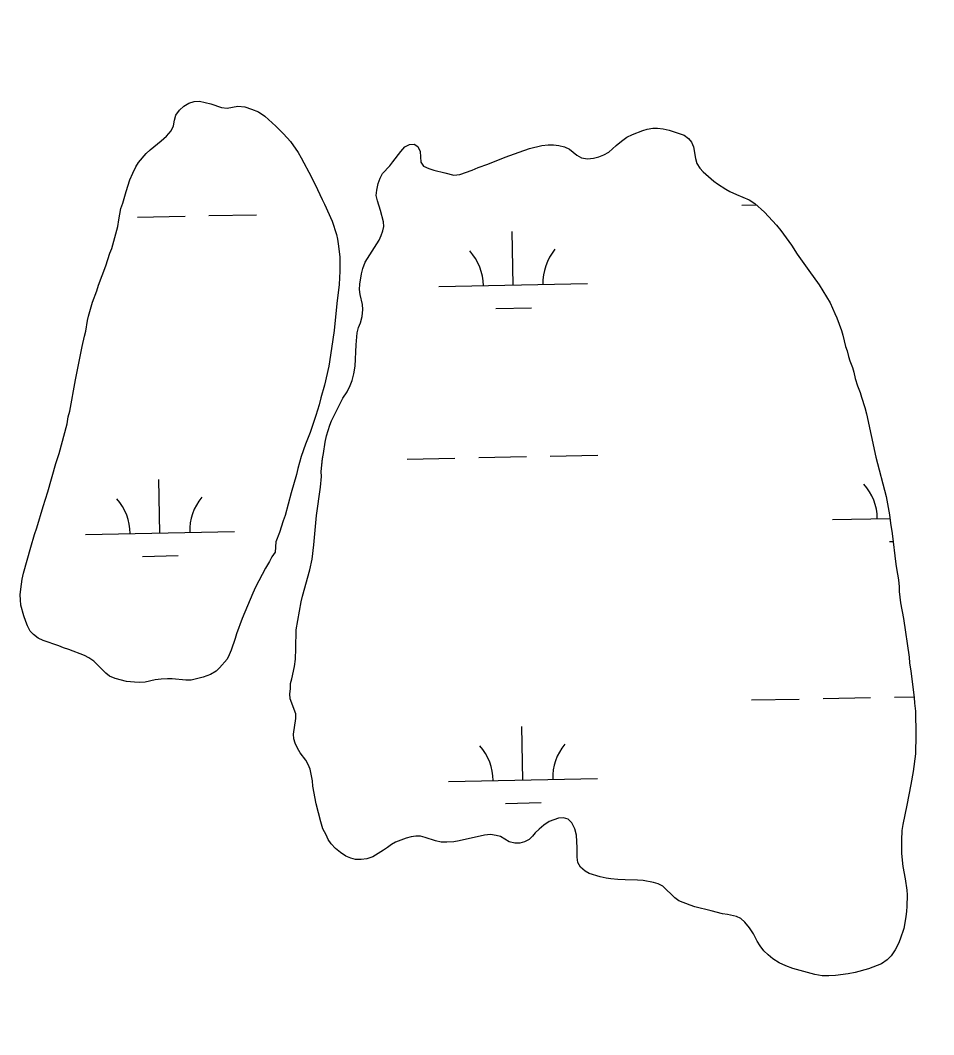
# Model space of a CAD drawing. Extents: x 3989314 to 4027622, y 243956 to 270014.
# Drawn here: x 4003303 to 4003916, y 253375 to 254057 of the extents above; entities that cross this region are included whole.
import ezdxf

# ---------------------------------------------------------------- set-up
doc = ezdxf.new("R2010")
doc.units = 0
for name, color, linetype in [('V-GRID-MAJR', 7, 'Continuous'), ('V-RIVR-EDGE', 7, 'Continuous'), ('V-WETL-SWMP', 7, 'Continuous')]:
    doc.layers.add(name, color=color, linetype=linetype)

msp = doc.modelspace()

# ---------------------------------------------------------------- linework, layer by layer
at = {"layer": 'V-GRID-MAJR'}
msp.add_spline([(4004252.853, 249607.957), (4004133.032, 255664.571), (4004013.15, 261724.27000000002), (4003893.269, 267783.95900000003), (4003893.208, 267787.051)], degree=3, dxfattribs=at)
at = {"layer": 'V-RIVR-EDGE'}
for points in [[(4003302.791, 253674.521), (4003303.864, 253681.196), (4003304.6610000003, 253685.302), (4003309.531, 253702.749), (4003312.0270000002, 253711.21300000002), (4003313.6, 253715.829), (4003317.809, 253730.19400000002), (4003321.086, 253740.068), (4003326.478, 253758.923), (4003328.579, 253765.72100000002), (4003333.98, 253785.73200000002), (4003334.654, 253790.354), (4003335.704, 253794.073), (4003339.7, 253815.252), (4003344.089, 253837.583), (4003345.549, 253844.64), (4003346.469, 253847.977), (4003347.673, 253855.165), (4003348.3340000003, 253858.116), (4003351.095, 253867.48), (4003353.843, 253875.043), (4003355.025, 253878.76200000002), (4003359.867, 253891.839), (4003362.75, 253900.428), (4003363.926, 253903.377), (4003368.136, 253918.385), (4003368.679, 253922.749), (4003370.143, 253930.45200000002), (4003371.452, 253934.04), (4003373.559, 253941.736), (4003376.054, 253949.56), (4003378.012, 253954.174), (4003380.095, 253958.401), (4003381.9110000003, 253961.215), (4003387.093, 253967.351), (4003389.679, 253969.902), (4003397.044, 253975.89500000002), (4003400.663, 253979.083), (4003403.77, 253982.532), (4003405.3340000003, 253985.862), (4003406.002, 253989.715), (4003406.923, 253993.049), (4003409.387, 253996.50400000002), (4003412.363, 253999.18300000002), (4003415.716, 254001.21600000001), (4003419.3200000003, 254002.22), (4003422.92, 254002.453), (4003426.642, 254001.659), (4003430.492, 254000.604), (4003437.67, 253998.245), (4003441.522, 253997.706), (4003448.6, 253999.201), (4003453.3540000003, 253998.783), (4003457.841, 253997.212), (4003462.455, 253995.255), (4003466.805, 253992.527), (4003474.213, 253985.668), (4003479.3200000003, 253980.49300000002), (4003483.914, 253975.45), (4003489.132, 253967.96300000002), (4003491.166, 253964.479), (4003498.148, 253951.32700000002), (4003502.207, 253943.203), (4003505.2460000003, 253936.372), (4003506.895, 253933.278), (4003511.9590000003, 253921.807), (4003514.855, 253912.79200000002), (4003515.609, 253909.83000000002), (4003516.346, 253905.073), (4003517.069, 253897.612), (4003517.137, 253888.359), (4003516.6920000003, 253879.36800000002), (4003515.066, 253866.527), (4003513.274, 253848.29), (4003511.6520000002, 253836.22100000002), (4003509.776, 253824.412), (4003506.866, 253811.709), (4003504.367, 253803.244), (4003503.308, 253798.497), (4003501.076, 253791.315), (4003497.146, 253779.903), (4003494.14, 253771.95500000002), (4003491.256, 253763.749), (4003488.8910000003, 253755.669), (4003488.094, 253751.563), (4003484.543, 253739.377), (4003480.4590000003, 253723.983), (4003479.15, 253720.521), (4003476.529, 253712.571), (4003474.174, 253706.419), (4003473.615, 253699.48200000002), (4003471.538, 253696.283), (4003469.844, 253693.082), (4003467.245, 253688.73), (4003460.481, 253675.924), (4003458.654, 253671.951), (4003451.474, 253654.908), (4003447.679, 253644.524), (4003446.8880000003, 253641.44400000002), (4003444.1380000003, 253633.625), (4003442.8310000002, 253630.42)], [(4003484.055, 253607.625), (4003484.08, 253611.226), (4003484.87, 253614.306), (4003486.597, 253622.65), (4003487.271, 253627.401), (4003487.576, 253634.727), (4003487.787, 253647.193), (4003491.254, 253665.938), (4003492.18, 253669.91700000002), (4003496.923, 253687.495), (4003498.512, 253694.684), (4003499.733, 253704.445), (4003501.5330000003, 253724.101), (4003504.228, 253743.10700000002), (4003504.791, 253750.301), (4003504.685, 253753.517), (4003505.512, 253762.25100000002), (4003506.1780000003, 253765.719), (4003507.257, 253773.423), (4003508.185, 253777.661), (4003510.415, 253784.71600000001), (4003511.593, 253787.663), (4003517.065, 253798.81), (4003519.2770000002, 253802.91), (4003522.005, 253807.133), (4003524.09, 253811.49000000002), (4003525.396, 253814.824), (4003526.5840000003, 253819.315), (4003527.5160000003, 253824.32200000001), (4003528.126, 253838.845), (4003528.8200000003, 253846.809), (4003529.744, 253850.402), (4003530.924, 253853.609), (4003532.1070000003, 253857.842), (4003532.523, 253862.46600000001), (4003532.29, 253865.81100000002), (4003530.791, 253872.506), (4003530.426, 253875.85), (4003530.58, 253879.575), (4003531.782, 253886.381), (4003532.705, 253889.975), (4003534.276, 253894.333), (4003543.63, 253909.18300000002), (4003544.934, 253912.132), (4003546.112, 253915.337), (4003546.644, 253918.291), (4003546.409, 253921.377), (4003544.531, 253928.973), (4003542.517, 253935.543), (4003541.6410000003, 253939.018), (4003541.921, 253942.746), (4003542.849, 253947.108), (4003544.289, 253950.698), (4003545.852, 253953.901), (4003550.642, 253959.011), (4003552.843, 253961.698), (4003558.031, 253968.733), (4003560.882, 253971.799), (4003563.9760000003, 253973.449), (4003567.063, 253973.687), (4003569.623, 253971.999), (4003571.142, 253968.647), (4003571.4820000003, 253961.446), (4003573.393, 253958.864), (4003576.852, 253957.17), (4003580.186, 253956.119), (4003587.633, 253954.399), (4003593.789, 253952.687), (4003597.6520000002, 253953.303), (4003606.1550000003, 253956.20500000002), (4003610.022, 253957.85), (4003616.463, 253960.121), (4003628.191, 253964.93), (4003637.598, 253968.33800000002), (4003644.555, 253970.60700000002), (4003652.923, 253972.737), (4003657.04, 253973.093), (4003660.769, 253973.198), (4003664.365, 253972.79), (4003668.086, 253971.73500000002), (4003671.419, 253970.30000000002), (4003676.403, 253966.154), (4003679.477, 253964.46300000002), (4003683.586, 253963.66400000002), (4003687.573, 253964.152), (4003691.18, 253965.157), (4003694.5300000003, 253966.421), (4003697.8850000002, 253968.198), (4003702.671, 253972.794), (4003706.29, 253975.598), (4003710.0360000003, 253978.402), (4003713.773, 253980.17500000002), (4003720.605, 253982.831), (4003723.696, 253983.71), (4003727.3000000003, 253984.457), (4003730.643, 253984.437), (4003734.237, 253983.89800000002), (4003738.345, 253982.97100000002), (4003745.145, 253980.869), (4003748.35, 253979.563), (4003751.42, 253977.35700000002)], [(4003751.42, 253977.35700000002), (4003753.4590000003, 253975.03100000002), (4003754.725, 253971.809), (4003755.958, 253963.959), (4003756.966, 253960.611), (4003758.9990000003, 253957.383), (4003761.299, 253955.054), (4003768.455, 253948.71), (4003770.886, 253946.893), (4003776.389, 253943.258), (4003779.207, 253941.69700000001), (4003783.694, 253939.866), (4003792.1520000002, 253936.084), (4003795.865, 253933.747), (4003802.511, 253927.918), (4003810.4250000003, 253919.253), (4003813.355, 253915.634), (4003820.619, 253905.816), (4003824.435, 253899.75), (4003832.205, 253888.77300000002), (4003839.082, 253879.08800000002), (4003846.457, 253867.085), (4003849.623, 253859.736), (4003851.02, 253856.9), (4003854.049, 253848.394), (4003855.055, 253845.17500000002), (4003856.933, 253837.579), (4003857.9420000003, 253834.616), (4003858.819, 253831.009), (4003859.826, 253827.919), (4003861.596, 253823.409), (4003862.474, 253820.316), (4003863.347, 253816.06900000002), (4003864.856, 253811.174), (4003866.628, 253806.793), (4003867.506, 253803.574), (4003869.776, 253796.617), (4003870.904, 253792.367), (4003877.267, 253763.275), (4003884.0360000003, 253736.87900000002), (4003886.268, 253724.52300000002), (4003887.001, 253718.863), (4003888.242, 253711.91400000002), (4003890.548, 253691.46), (4003891.171, 253688.499), (4003892.4080000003, 253680.78), (4003892.8910000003, 253676.147), (4003892.8710000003, 253672.934), (4003893.85, 253665.47100000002), (4003895.836, 253654.92), (4003899.521, 253628.929), (4003899.881, 253625.07), (4003900.745, 253619.537), (4003902.941, 253601.65600000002), (4003903.1720000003, 253597.924), (4003903.781, 253592.52300000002), (4003904.061, 253576.582), (4003903.85, 253563.98500000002), (4003902.228, 253552.043), (4003900.756, 253543.181), (4003898.095, 253529.445), (4003895.31, 253516.479), (4003894.769, 253512.371), (4003894.339, 253505.817), (4003894.54, 253496.94700000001), (4003895.38, 253488.071), (4003896.998, 253479.96300000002), (4003898.103, 253472.242), (4003898.341, 253469.15600000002), (4003898.032, 253461.316), (4003897.753, 253458.234), (4003897.344, 253454.38), (4003896.006, 253446.419), (4003893.5160000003, 253439.237), (4003892.34, 253436.41700000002), (4003890.127, 253432.19), (4003887.5300000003, 253428.223), (4003884.8140000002, 253425.413), (4003881.066, 253422.736), (4003872.305, 253419.453), (4003863.29, 253416.94), (4003858.657, 253415.943), (4003850.037, 253414.843), (4003845.664, 253414.616), (4003841.038, 253414.77300000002), (4003836.1580000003, 253415.576), (4003821.531, 253419.66), (4003816.788, 253421.489), (4003812.3000000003, 253423.44700000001), (4003808.075, 253426.046), (4003804.881, 253428.765), (4003802.071, 253431.612), (4003799.394, 253434.844), (4003797.485, 253438.06900000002), (4003795.075, 253442.84100000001), (4003792.273, 253446.97400000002), (4003789.215, 253450.84900000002), (4003786.5330000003, 253453.31100000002), (4003783.7120000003, 253454.613), (4003777.5500000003, 253455.81100000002), (4003774.2120000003, 253456.348)], [(4003442.8310000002, 253630.42), (4003441.399, 253627.602), (4003436.347, 253621.597), (4003434.15, 253619.553), (4003430.281, 253617.265), (4003425.255, 253615.5), (4003417.276, 253613.497), (4003413.805, 253613.391), (4003404.429, 253614.22400000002), (4003401.345, 253614.245), (4003397.103, 253614.015), (4003393.116, 253613.528), (4003386.296, 253612.03100000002), (4003382.5670000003, 253611.797), (4003379.2260000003, 253611.949), (4003373.8340000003, 253612.498), (4003366.1380000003, 253614.603), (4003362.42, 253616.172), (4003359.991, 253618.11500000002), (4003351.949, 253626.135), (4003348.494, 253628.47), (4003345.549, 253630.033), (4003335.166, 253633.957), (4003331.446, 253635.136), (4003328.37, 253636.443), (4003317.858, 253640.111), (4003314.526, 253641.544), (4003311.329, 253644.008), (4003309.031, 253646.337), (4003307.255, 253649.945), (4003306.119, 253652.782), (4003304.8570000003, 253656.644), (4003302.977, 253663.853), (4003302.617, 253667.454), (4003302.5100000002, 253670.796), (4003302.791, 253674.521)], [(4003774.2120000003, 253456.348), (4003766.64, 253458.45500000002), (4003755.6040000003, 253461.097), (4003752.396, 253462.14800000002), (4003744.96, 253465.152), (4003742.275, 253467.227), (4003734.1, 253474.995), (4003730.897, 253476.429), (4003727.816, 253477.348), (4003720.884, 253478.679), (4003717.032, 253479.09100000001), (4003708.805, 253479.144), (4003703.92, 253479.435), (4003699.169, 253479.853), (4003696.0870000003, 253480.385), (4003692.1070000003, 253481.313), (4003684.667, 253483.545), (4003681.847, 253484.979), (4003678.781, 253487.699), (4003677.13, 253490.922), (4003676.512, 253494.39800000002), (4003676.682, 253500.695), (4003676.096, 253509.31100000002), (4003675.095, 253513.56100000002), (4003673.063, 253517.429), (4003670.509, 253520.016), (4003667.431, 253520.938), (4003664.089, 253520.70200000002), (4003657.775, 253518.431), (4003654.1580000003, 253515.883), (4003651.055, 253513.204), (4003648.469, 253510.78), (4003646.525, 253508.478), (4003644.326, 253506.307), (4003641.2290000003, 253504.65600000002), (4003638.012, 253503.907), (4003634.667, 253503.80000000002), (4003630.819, 253504.853), (4003625.058, 253508.234), (4003622.105, 253509.024), (4003618.252, 253509.692), (4003614.265, 253509.334), (4003597.273, 253505.461), (4003593.67, 253504.84), (4003589.04, 253504.486), (4003585.312, 253504.64), (4003581.333, 253505.43600000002), (4003574.5360000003, 253507.66700000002), (4003571.327, 253508.459), (4003568.113, 253508.609), (4003565.0270000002, 253508.11500000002), (4003561.679, 253507.237), (4003554.59, 253504.584), (4003551.881, 253502.932), (4003549.167, 253500.892), (4003546.4560000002, 253499.11000000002), (4003539.228, 253494.66), (4003535.235, 253493.4), (4003531.503, 253492.782), (4003527.776, 253492.806), (4003524.44, 253493.728), (4003521.108, 253495.16400000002), (4003517.653, 253497.62900000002), (4003514.329, 253500.222), (4003511.392, 253503.32700000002), (4003509.225, 253506.297), (4003507.9620000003, 253509.389), (4003505.8030000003, 253513.518), (4003504.292, 253518.283), (4003501.1580000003, 253530.38700000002), (4003498.9220000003, 253542.229), (4003498.688, 253545.829), (4003497.197, 253553.679), (4003495.934, 253556.774), (4003494.41, 253559.61000000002), (4003490.455, 253564.521), (4003488.6780000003, 253567.747), (4003487.1580000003, 253570.97), (4003486.275, 253573.934), (4003486.04, 253577.02000000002), (4003487.6520000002, 253587.551), (4003487.543, 253590.764), (4003483.883, 253600.943), (4003483.519, 253604.158), (4003484.055, 253607.625)]]:
    msp.add_lwpolyline(points, dxfattribs=at)
at = {"layer": 'V-WETL-SWMP'}
for p, q in [((4003787.1007581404, 253932.71043217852), (4003796.8249236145, 253932.9042252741)), ((4003381.2733405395, 253924.62268914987), (4003413.266987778, 253925.2602912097)), ((4003429.2638113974, 253925.5790922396), (4003461.2574586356, 253926.21669429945)), ((4003633.5504859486, 253878.8982501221), (4003632.833183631, 253914.89110326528)), ((4003583.5604121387, 253877.9019969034), (4003683.5405597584, 253879.89450334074)), ((4003621.8603319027, 253863.23121277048), (4003645.855567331, 253863.70941431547)), ((4003610.4475200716, 253762.98291008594), (4003642.44116731, 253763.6205121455)), ((4003658.4379909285, 253763.93931317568), (4003690.4316381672, 253764.5769152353)), ((4003562.457049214, 253762.02650699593), (4003594.450696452, 253762.66410905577)), ((4003396.351336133, 253712.27696350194), (4003395.6340338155, 253748.26981664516)), ((4003848.1696216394, 253721.2812594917), (4003886.5891754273, 253722.04692357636)), ((4003346.3612623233, 253711.2807102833), (4003446.3414099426, 253713.27321672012)), ((4003886.469541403, 253706.6104753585), (4003888.8348660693, 253706.6576139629)), ((4003384.661182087, 253696.6099261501), (4003408.656417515, 253697.08812769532)), ((4003793.72932893, 253600.10147608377), (4003825.7229761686, 253600.73907814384)), ((4003841.7197997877, 253601.05787917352), (4003873.7134470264, 253601.6954812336)), ((4003889.710270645, 253602.01428226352), (4003902.8646844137, 253602.27643684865)), ((4003640.179056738, 253546.28929402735), (4003639.4617544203, 253582.28214717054)), ((4003590.188982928, 253545.29304080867), (4003690.169130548, 253547.285547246)), ((4003628.4889026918, 253530.62225667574), (4003652.484138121, 253531.10045822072))]:
    msp.add_line(p, q, dxfattribs=at)
for points in [[(4003302.791, 253674.521), (4003303.863, 253681.196), (4003304.6610000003, 253685.303), (4003309.531, 253702.748), (4003312.028, 253711.21300000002), (4003313.6010000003, 253715.829), (4003317.808, 253730.19400000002), (4003321.085, 253740.068), (4003326.478, 253758.923), (4003328.579, 253765.72), (4003333.98, 253785.73200000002), (4003334.653, 253790.354), (4003335.705, 253794.074), (4003339.7, 253815.25100000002), (4003344.088, 253837.583), (4003345.548, 253844.641), (4003346.469, 253847.976), (4003347.673, 253855.165), (4003348.335, 253858.116), (4003351.096, 253867.479), (4003353.844, 253875.043), (4003355.025, 253878.76200000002), (4003359.866, 253891.83800000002), (4003362.75, 253900.429), (4003363.926, 253903.377), (4003368.137, 253918.384), (4003368.68, 253922.75), (4003370.144, 253930.451), (4003371.453, 253934.04), (4003373.559, 253941.737), (4003376.0530000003, 253949.56), (4003378.011, 253954.173), (4003380.095, 253958.4), (4003381.912, 253961.215), (4003387.093, 253967.35), (4003389.68, 253969.903), (4003397.044, 253975.894), (4003400.663, 253979.083), (4003403.77, 253982.532), (4003405.3340000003, 253985.863), (4003406.002, 253989.714), (4003406.924, 253993.049), (4003409.3880000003, 253996.503), (4003412.362, 253999.182), (4003415.716, 254001.21600000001), (4003419.321, 254002.22), (4003422.921, 254002.453), (4003426.642, 254001.658), (4003430.491, 254000.604), (4003437.671, 253998.244), (4003441.523, 253997.70500000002), (4003448.6010000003, 253999.2), (4003453.353, 253998.783), (4003457.84, 253997.212), (4003462.454, 253995.25400000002), (4003466.805, 253992.526), (4003474.213, 253985.66700000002), (4003479.3200000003, 253980.49300000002), (4003483.913, 253975.451), (4003489.132, 253967.96300000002), (4003491.165, 253964.48), (4003498.147, 253951.326), (4003502.2060000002, 253943.203), (4003505.245, 253936.372), (4003506.895, 253933.277), (4003511.96, 253921.807), (4003514.856, 253912.79200000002), (4003515.608, 253909.831), (4003516.347, 253905.07200000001), (4003517.069, 253897.613), (4003517.137, 253888.36000000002), (4003516.6920000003, 253879.36800000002), (4003515.066, 253866.528), (4003513.275, 253848.291), (4003511.653, 253836.222), (4003509.776, 253824.412), (4003506.866, 253811.709), (4003504.3680000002, 253803.244), (4003503.309, 253798.496), (4003501.077, 253791.314), (4003497.147, 253779.903), (4003494.139, 253771.95500000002), (4003491.257, 253763.749), (4003488.8910000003, 253755.669), (4003488.093, 253751.562), (4003484.543, 253739.377), (4003480.458, 253723.983), (4003479.15, 253720.522), (4003476.528, 253712.57200000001), (4003474.174, 253706.419), (4003473.614, 253699.483), (4003471.537, 253696.284), (4003469.845, 253693.083), (4003467.2460000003, 253688.73), (4003460.48, 253675.924), (4003458.654, 253671.95200000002), (4003451.474, 253654.908), (4003447.679, 253644.524), (4003446.8880000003, 253641.445), (4003444.1380000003, 253633.624), (4003442.832, 253630.42)], [(4003484.056, 253607.62600000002), (4003484.08, 253611.226), (4003484.8710000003, 253614.305), (4003486.597, 253622.649), (4003487.271, 253627.401), (4003487.576, 253634.726), (4003487.787, 253647.193), (4003491.253, 253665.938), (4003492.179, 253669.91700000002), (4003496.9220000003, 253687.496), (4003498.512, 253694.684), (4003499.733, 253704.445), (4003501.5330000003, 253724.101), (4003504.2290000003, 253743.10700000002), (4003504.791, 253750.302), (4003504.684, 253753.516), (4003505.512, 253762.252), (4003506.1780000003, 253765.718), (4003507.257, 253773.424), (4003508.185, 253777.66), (4003510.416, 253784.715), (4003511.593, 253787.66400000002), (4003517.065, 253798.81100000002), (4003519.2770000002, 253802.91), (4003522.004, 253807.134), (4003524.09, 253811.49000000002), (4003525.397, 253814.824), (4003526.5840000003, 253819.315), (4003527.5160000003, 253824.32200000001), (4003528.126, 253838.844), (4003528.821, 253846.809), (4003529.745, 253850.402), (4003530.923, 253853.608), (4003532.108, 253857.842), (4003532.524, 253862.467), (4003532.289, 253865.81100000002), (4003530.79, 253872.505), (4003530.427, 253875.84900000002), (4003530.58, 253879.576), (4003531.781, 253886.381), (4003532.705, 253889.97400000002), (4003534.276, 253894.334), (4003543.629, 253909.184), (4003544.934, 253912.132), (4003546.112, 253915.337), (4003546.645, 253918.29), (4003546.409, 253921.377), (4003544.531, 253928.973), (4003542.517, 253935.54200000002), (4003541.64, 253939.019), (4003541.9220000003, 253942.745), (4003542.85, 253947.109), (4003544.288, 253950.699), (4003545.852, 253953.902), (4003550.6410000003, 253959.01200000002), (4003552.844, 253961.69700000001), (4003558.032, 253968.733), (4003560.881, 253971.799), (4003563.9760000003, 253973.45), (4003567.063, 253973.687), (4003569.623, 253971.999), (4003571.143, 253968.647), (4003571.4820000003, 253961.446), (4003573.393, 253958.863), (4003576.852, 253957.169), (4003580.187, 253956.119), (4003587.632, 253954.39800000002), (4003593.79, 253952.687), (4003597.651, 253953.304), (4003606.154, 253956.20500000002), (4003610.021, 253957.85), (4003616.463, 253960.122), (4003628.1920000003, 253964.929), (4003637.598, 253968.33800000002), (4003644.555, 253970.606), (4003652.924, 253972.736), (4003657.04, 253973.094), (4003660.768, 253973.198), (4003664.365, 253972.78900000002), (4003668.086, 253971.736), (4003671.418, 253970.30000000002), (4003676.404, 253966.154), (4003679.478, 253964.46300000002), (4003683.586, 253963.66400000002), (4003687.574, 253964.152), (4003691.18, 253965.157), (4003694.531, 253966.42), (4003697.8850000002, 253968.198), (4003702.671, 253972.794), (4003706.289, 253975.598), (4003710.035, 253978.401), (4003713.774, 253980.176), (4003720.605, 253982.831), (4003723.6950000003, 253983.71), (4003727.3000000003, 253984.458), (4003730.642, 253984.43600000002), (4003734.237, 253983.89800000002), (4003738.345, 253982.97100000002), (4003745.144, 253980.87), (4003748.349, 253979.563), (4003751.419, 253977.358)], [(4003751.419, 253977.358), (4003753.46, 253975.03), (4003754.725, 253971.809), (4003755.958, 253963.959), (4003756.965, 253960.61000000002), (4003759, 253957.383), (4003761.299, 253955.055), (4003768.455, 253948.709), (4003770.886, 253946.893), (4003776.389, 253943.258), (4003779.207, 253941.69700000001), (4003783.694, 253939.867), (4003792.153, 253936.084), (4003795.865, 253933.746), (4003802.511, 253927.918), (4003810.424, 253919.253), (4003813.356, 253915.634), (4003820.619, 253905.817), (4003824.435, 253899.75100000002), (4003832.204, 253888.77300000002), (4003839.082, 253879.087), (4003846.458, 253867.084), (4003849.623, 253859.736), (4003851.019, 253856.899), (4003854.048, 253848.39500000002), (4003855.055, 253845.17500000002), (4003856.933, 253837.579), (4003857.9420000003, 253834.61500000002), (4003858.818, 253831.01), (4003859.826, 253827.919), (4003861.596, 253823.408), (4003862.475, 253820.317), (4003863.347, 253816.06900000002), (4003864.8570000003, 253811.17500000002), (4003866.628, 253806.793), (4003867.507, 253803.573), (4003869.775, 253796.617), (4003870.904, 253792.36800000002), (4003877.268, 253763.275), (4003884.035, 253736.87900000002), (4003886.268, 253724.524), (4003887.002, 253718.863), (4003888.242, 253711.91400000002), (4003890.549, 253691.46), (4003891.1720000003, 253688.499), (4003892.407, 253680.779), (4003892.8910000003, 253676.14800000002), (4003892.87, 253672.934), (4003893.849, 253665.472), (4003895.836, 253654.919), (4003899.521, 253628.929), (4003899.881, 253625.07), (4003900.745, 253619.537), (4003902.941, 253601.655), (4003903.173, 253597.92500000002), (4003903.7800000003, 253592.52300000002), (4003904.061, 253576.581), (4003903.85, 253563.98500000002), (4003902.228, 253552.04200000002), (4003900.756, 253543.182), (4003898.095, 253529.445), (4003895.31, 253516.48), (4003894.769, 253512.371), (4003894.34, 253505.818), (4003894.539, 253496.94700000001), (4003895.38, 253488.07200000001), (4003896.998, 253479.96300000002), (4003898.1040000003, 253472.24300000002), (4003898.341, 253469.15600000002), (4003898.032, 253461.317), (4003897.754, 253458.234), (4003897.343, 253454.38), (4003896.006, 253446.42), (4003893.5160000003, 253439.237), (4003892.341, 253436.41700000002), (4003890.127, 253432.19), (4003887.5300000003, 253428.222), (4003884.813, 253425.412), (4003881.0670000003, 253422.737), (4003872.305, 253419.453), (4003863.29, 253416.941), (4003858.656, 253415.943), (4003850.0360000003, 253414.843), (4003845.664, 253414.61500000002), (4003841.038, 253414.774), (4003836.1580000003, 253415.57700000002), (4003821.531, 253419.659), (4003816.787, 253421.489), (4003812.301, 253423.44700000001), (4003808.076, 253426.046), (4003804.88, 253428.766), (4003802.071, 253431.613), (4003799.393, 253434.844), (4003797.486, 253438.07), (4003795.075, 253442.842), (4003792.274, 253446.97400000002), (4003789.215, 253450.85), (4003786.532, 253453.31), (4003783.7120000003, 253454.614), (4003777.5500000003, 253455.812), (4003774.211, 253456.348)], [(4003442.832, 253630.42), (4003441.399, 253627.602), (4003436.348, 253621.59600000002), (4003434.15, 253619.554), (4003430.2800000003, 253617.266), (4003425.256, 253615.5), (4003417.276, 253613.497), (4003413.805, 253613.391), (4003404.429, 253614.22400000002), (4003401.345, 253614.244), (4003397.103, 253614.015), (4003393.116, 253613.527), (4003386.295, 253612.03), (4003382.5670000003, 253611.798), (4003379.227, 253611.948), (4003373.833, 253612.498), (4003366.137, 253614.604), (4003362.42, 253616.171), (4003359.991, 253618.11500000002), (4003351.948, 253626.135), (4003348.494, 253628.47100000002), (4003345.548, 253630.032), (4003335.165, 253633.956), (4003331.446, 253635.13700000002), (4003328.3710000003, 253636.442), (4003317.8570000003, 253640.11000000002), (4003314.525, 253641.545), (4003311.329, 253644.008), (4003309.031, 253646.336), (4003307.256, 253649.946), (4003306.1180000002, 253652.78100000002), (4003304.858, 253656.64500000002), (4003302.978, 253663.853), (4003302.616, 253667.454), (4003302.5100000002, 253670.796), (4003302.791, 253674.521)], [(4003774.211, 253456.348), (4003766.6410000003, 253458.45500000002), (4003755.6040000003, 253461.098), (4003752.397, 253462.14800000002), (4003744.961, 253465.153), (4003742.276, 253467.227), (4003734.1, 253474.994), (4003730.896, 253476.429), (4003727.8170000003, 253477.34900000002), (4003720.884, 253478.68), (4003717.031, 253479.09100000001), (4003708.804, 253479.14500000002), (4003703.921, 253479.435), (4003699.168, 253479.852), (4003696.0870000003, 253480.386), (4003692.108, 253481.312), (4003684.667, 253483.546), (4003681.848, 253484.979), (4003678.781, 253487.698), (4003677.131, 253490.923), (4003676.512, 253494.39800000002), (4003676.682, 253500.695), (4003676.096, 253509.31100000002), (4003675.095, 253513.56), (4003673.0640000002, 253517.43), (4003670.5100000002, 253520.017), (4003667.431, 253520.937), (4003664.088, 253520.70200000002), (4003657.774, 253518.43), (4003654.1580000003, 253515.883), (4003651.055, 253513.204), (4003648.468, 253510.779), (4003646.525, 253508.478), (4003644.326, 253506.307), (4003641.23, 253504.65600000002), (4003638.011, 253503.90600000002), (4003634.668, 253503.80000000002), (4003630.819, 253504.853), (4003625.057, 253508.234), (4003622.105, 253509.024), (4003618.253, 253509.692), (4003614.2660000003, 253509.333), (4003597.273, 253505.46), (4003593.67, 253504.84100000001), (4003589.04, 253504.486), (4003585.313, 253504.639), (4003581.333, 253505.43600000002), (4003574.535, 253507.666), (4003571.327, 253508.459), (4003568.114, 253508.608), (4003565.026, 253508.11500000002), (4003561.6780000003, 253507.237), (4003554.591, 253504.584), (4003551.88, 253502.931), (4003549.167, 253500.892), (4003546.4560000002, 253499.11000000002), (4003539.2290000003, 253494.659), (4003535.235, 253493.4), (4003531.504, 253492.782), (4003527.776, 253492.806), (4003524.44, 253493.728), (4003521.1070000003, 253495.16400000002), (4003517.653, 253497.62900000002), (4003514.328, 253500.222), (4003511.392, 253503.326), (4003509.2260000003, 253506.297), (4003507.961, 253509.39), (4003505.8030000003, 253513.518), (4003504.292, 253518.284), (4003501.1580000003, 253530.388), (4003498.9220000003, 253542.228), (4003498.6890000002, 253545.829), (4003497.198, 253553.68), (4003495.933, 253556.77300000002), (4003494.409, 253559.611), (4003490.4560000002, 253564.522), (4003488.6780000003, 253567.747), (4003487.157, 253570.97100000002), (4003486.276, 253573.93300000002), (4003486.04, 253577.02000000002), (4003487.651, 253587.55000000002), (4003487.544, 253590.764), (4003483.883, 253600.943), (4003483.519, 253604.159), (4003484.056, 253607.62600000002)]]:
    msp.add_lwpolyline(points, dxfattribs=at)
for centre, radius, start, end in [((4003578.3090563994, 253878.27223998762), 35.24628790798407, 0.3698775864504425, 41.913535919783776), ((4003688.772994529, 253880.4736781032), 35.246287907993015, 140.36987458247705, 181.91353291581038), ((4003842.9182658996, 253721.65150257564), 35.24628790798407, 0.3698775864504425, 41.913535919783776), ((4003451.573844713, 253713.8523914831), 35.246287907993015, 140.36987458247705, 181.91353291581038), ((4003341.109906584, 253711.65095336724), 35.24628790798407, 0.3698775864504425, 41.913535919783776), ((4003584.9376271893, 253545.66328389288), 35.24628790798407, 0.3698775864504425, 41.913535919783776), ((4003695.4015653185, 253547.86472200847), 35.246287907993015, 140.36987458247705, 181.91353291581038)]:
    msp.add_arc(centre, radius, start, end, dxfattribs=at)

doc.saveas('drawing.dxf')
